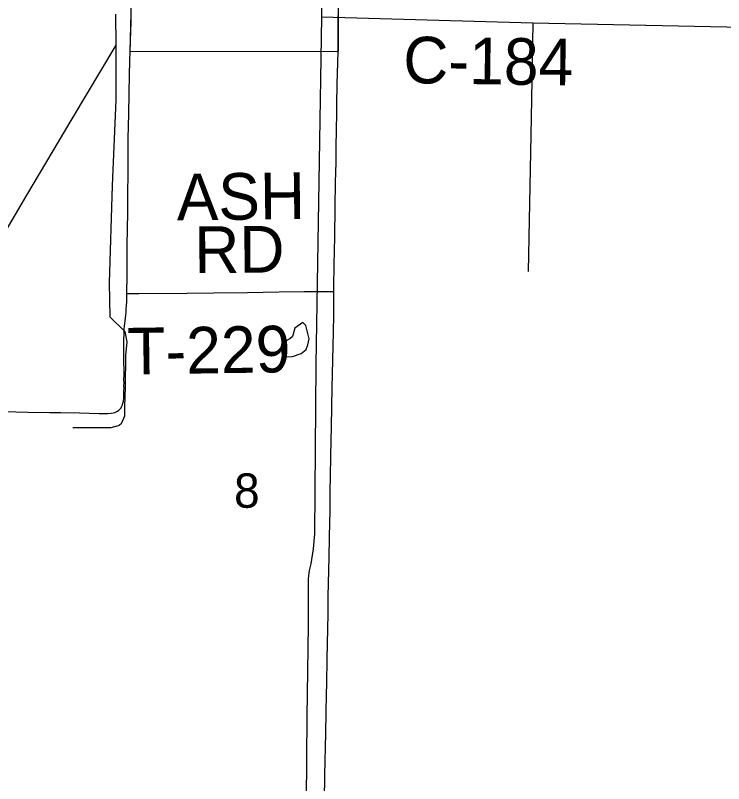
# Model space of a CAD drawing. Extents: x 1443599 to 1910620, y 1028088 to 1361369.
# Drawn here: x 1626749 to 1631301, y 1241703 to 1246642 of the extents above; entities that cross this region are included whole.
import ezdxf

# ---------------------------------------------------------------- set-up
doc = ezdxf.new("R2010")
doc.units = 0
for name, color, linetype in [('GM_X_Corporation', 7, 'Continuous'), ('GM_X_County_Road_Text', 7, 'Continuous'), ('GM_X_Minor_Lake', 7, 'Continuous'), ('GM_X_Minor_River', 7, 'Continuous'), ('GM_X_Section_Text', 7, 'Continuous'), ('GM_X_Township_Road', 7, 'Continuous'), ('GM_X_Township_Road_Text', 7, 'Continuous')]:
    doc.layers.add(name, color=color, linetype=linetype)

msp = doc.modelspace()

# ---------------------------------------------------------------- linework, layer by layer
at = {"layer": 'GM_X_Corporation'}
msp.add_lwpolyline([(1628823.8, 1246735.4), (1628822.4, 1246409.5), (1627487.5, 1246407.9), (1627495.7, 1246742.8)], dxfattribs=at)
at = {"layer": 'GM_X_Minor_Lake'}
msp.add_line((1628617.1, 1244494.5), (1628627.7, 1244524.4), dxfattribs=at)
msp.add_lwpolyline([(1628627.7, 1244524.4), (1628636.5, 1244562.4), (1628616.1, 1244649.1), (1628596.4, 1244667.5), (1628545.6, 1244630.3), (1628530.6, 1244578.4), (1628512.3, 1244562.7), (1628461.7, 1244535.5), (1628460.5, 1244471.3), (1628490, 1244446.7), (1628530.1, 1244448), (1628586.6, 1244469), (1628617.1, 1244494.5)], dxfattribs=at)
at = {"layer": 'GM_X_Minor_River'}
for points in [[(1628718.7, 1246888.9), (1628715.8, 1246630.1), (1628702.2, 1245705.1), (1628679.4, 1244397), (1628670.8, 1243309.4), (1628662.9, 1243211.2), (1628647.1, 1243115.2), (1628636.2, 1243073.2), (1628631.2, 1243021.1), (1628631.6, 1242722.1), (1628622.4, 1242132.2), (1628615, 1241323.5)], [(1627392.1, 1246650.8), (1627394.3, 1246450.1), (1627393.6, 1246098.9), (1627371.2, 1245547.4), (1627351.3, 1244921.6), (1627355.1, 1244702.8), (1627451.5, 1244610.6), (1627466.3, 1244544.1), (1627456.6, 1244456), (1627454.8, 1244253.3), (1627450.4, 1244127), (1627449.2, 1244064.8), (1627428.2, 1244015), (1627418, 1244007.2), (1627410, 1244003.3), (1627361.6, 1243990.1), (1627117.3, 1243990.7)], [(1636851.4, 1246467.5), (1636284.8, 1246482.2), (1635163.2, 1246491.2), (1634406.4, 1246509.4), (1633619.3, 1246520.1), (1632816.3, 1246531.2), (1631424.7, 1246563.3), (1630075.2, 1246592.6), (1628715.8, 1246630.1)], [(1630075.2, 1246592.6), (1630063.6, 1245982.7), (1630044.9, 1244995.6)], [(1627394.3, 1246450.1), (1627110.9, 1245977.7), (1626821.1, 1245485.4), (1626483.8, 1244915.7), (1626212.8, 1244463.2), (1626016.3, 1244133.7)]]:
    msp.add_lwpolyline(points, dxfattribs=at)
at = {"layer": 'GM_X_Township_Road'}
for points in [[(1627487.5, 1246407.9), (1627490.9, 1246544.6), (1627492.7, 1246593.6), (1627493.9, 1246652.5), (1627495.7, 1246742.8)], [(1628822.4, 1246409.5), (1628824.4, 1246611.5), (1628825.7, 1246674), (1628823.8, 1246735.4)], [(1627465.5, 1244853.7), (1627465.9, 1244868.9), (1627466.6, 1244957.5), (1627467.8, 1245164.4), (1627470.9, 1245374.5), (1627472.3, 1245482.8), (1627473.5, 1245640.4), (1627474.7, 1245850.5), (1627477.6, 1246008.1), (1627480.9, 1246140.1), (1627482.5, 1246262.8), (1627483.4, 1246292.4), (1627484.2, 1246315.8), (1627484.9, 1246349.8), (1627487.5, 1246407.9)], [(1628796.1, 1244867.3), (1628796.3, 1244897.3), (1628798.7, 1245038.4), (1628801.7, 1245218.9), (1628804.6, 1245409.3), (1628807.1, 1245566.8), (1628809.5, 1245698.1), (1628810.9, 1245793.2), (1628812.8, 1245911.4), (1628814.5, 1246009.8), (1628815.6, 1246068.9), (1628817.8, 1246200.2), (1628820.7, 1246338.3), (1628822.4, 1246409.5)], [(1626573.7, 1244094.7), (1626751, 1244092.3), (1626829.8, 1244091.6), (1626967.7, 1244089.6), (1627039.9, 1244088.3), (1627161.4, 1244086.4), (1627223.9, 1244084.6), (1627286.4, 1244082.7), (1627315.9, 1244082.3), (1627342.2, 1244082.6), (1627365.1, 1244084.5), (1627377.9, 1244086.7), (1627387.4, 1244089.2), (1627396.6, 1244092.6), (1627405.3, 1244097.2), (1627413.4, 1244102.8), (1627420.7, 1244109.4), (1627427.8, 1244118.3), (1627431.5, 1244124.3), (1627433.8, 1244129.3), (1627437.4, 1244138.4), (1627440.2, 1244147.8), (1627442.8, 1244160.6), (1627445.2, 1244183.4), (1627445.6, 1244196.6), (1627446.3, 1244209.7), (1627446.3, 1244229.5), (1627447.1, 1244242.5), (1627446.8, 1244259), (1627447.3, 1244278.6), (1627446.9, 1244298.5), (1627447.1, 1244331.3), (1627446.8, 1244439.7), (1627446.7, 1244488.9), (1627446.3, 1244567.7), (1627447.1, 1244586.3), (1627448, 1244606.5), (1627448.9, 1244626.7), (1627450.6, 1244644.3), (1627453.6, 1244679.1), (1627458.1, 1244713.5), (1627460, 1244730.9), (1627461.9, 1244757.4), (1627463.4, 1244773.6), (1627464.3, 1244803.3), (1627465.5, 1244853.7)], [(1627465.5, 1244853.7), (1627473.4, 1244853.8), (1627541.7, 1244854.9), (1627853.7, 1244856.4), (1628021.2, 1244857.3), (1628241.2, 1244860.9), (1628441.5, 1244865.3), (1628605.7, 1244866), (1628707.5, 1244866.3), (1628753.5, 1244866.2), (1628786.5, 1244867.1), (1628796.1, 1244867.3)], [(1628735.8, 1241589.3), (1628738.4, 1241760), (1628743.6, 1242025.8), (1628746.4, 1242163.7), (1628748.5, 1242275.2), (1628749.7, 1242347.4), (1628752.4, 1242505), (1628756.2, 1242698.6), (1628758.1, 1242793.8), (1628760.1, 1242905.4), (1628762.9, 1243072.7), (1628764.9, 1243161.4), (1628767.6, 1243282.7), (1628769.6, 1243384.5), (1628770.9, 1243450.1), (1628772, 1243584.7), (1628773.8, 1243676.6), (1628776.8, 1243811.1), (1628780.3, 1244001.5), (1628785.8, 1244247.6), (1628792.5, 1244605.3), (1628794.6, 1244716.9), (1628795.9, 1244828.4), (1628796.1, 1244867.3)]]:
    msp.add_lwpolyline(points, dxfattribs=at)

# ---------------------------------------------------------------- texts
at = {"layer": 'GM_X_County_Road_Text'}
msp.add_text('C-184', height=300, rotation=359.1837, dxfattribs=at).set_placement((1629239.9, 1246206.5))
at = {"layer": 'GM_X_Section_Text'}
msp.add_text('8', height=221, rotation=0, dxfattribs=at).set_placement((1628154.3, 1243476.4))
at = {"layer": 'GM_X_Township_Road_Text'}
for s, rotation, p in [('ASH', 0.6919, (1627787.1, 1245323.3)), ('RD', 0.4937, (1627900.1, 1244984.4)), ('T-229', 0.8404, (1627470.3, 1244332.6))]:
    msp.add_text(s, height=300, rotation=rotation, dxfattribs=at).set_placement(p)

doc.saveas('drawing.dxf')
